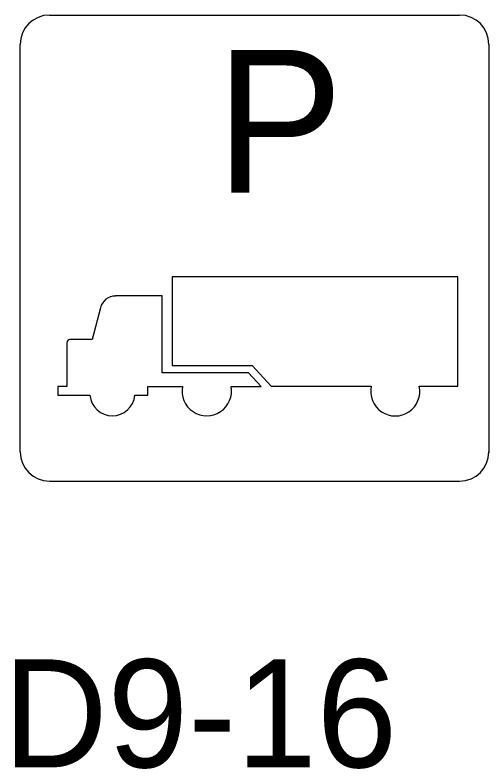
# Model space of a CAD drawing. Extents: x 42133 to 45533, y 41351 to 47951.
# Drawn here: x 42691.3 to 42724.2, y 47126.3 to 47178.6 of the extents above; entities that cross this region are included whole.
import ezdxf

# ---------------------------------------------------------------- set-up
doc = ezdxf.new("R2010")
doc.units = 0
doc.layers.add('P_TRAF_SIGN_SignDetails', color=7, linetype='Continuous')

msp = doc.modelspace()

# ---------------------------------------------------------------- linework, layer by layer
at = {"layer": 'P_TRAF_SIGN_SignDetails'}
for p, q in [((42693.69, 47178.568), (42722.135, 47178.568)), ((42691.654, 47148.251), (42691.654, 47176.538)), ((42724.165, 47176.538), (42724.165, 47148.198)), ((42693.69, 47146.226), (42722.135, 47146.226))]:
    msp.add_line(p, q, dxfattribs=at)
for points in [[(42722.016, 47160.395), (42702.192, 47160.395), (42702.192, 47154.249), (42707.757, 47154.249), (42709.074, 47152.804), (42716.003, 47152.804)], [(42722.016, 47160.395), (42702.192, 47160.395), (42702.192, 47154.249), (42707.757, 47154.249), (42709.074, 47152.804), (42716.003, 47152.804)], [(42722.016, 47160.395), (42702.192, 47160.395), (42702.192, 47154.249), (42707.757, 47154.249), (42709.074, 47152.804), (42716.003, 47152.804)], [(42719.334, 47152.804), (42722.016, 47152.804), (42722.016, 47160.395)], [(42719.334, 47152.804), (42722.016, 47152.804), (42722.016, 47160.395)], [(42719.334, 47152.804), (42722.016, 47152.804), (42722.016, 47160.395)], [(42706.28, 47152.799), (42708.365, 47152.799), (42707.496, 47153.742), (42701.515, 47153.742), (42701.515, 47159.073), (42698.27, 47159.073)], [(42706.28, 47152.799), (42708.365, 47152.799), (42707.496, 47153.742), (42701.515, 47153.742), (42701.515, 47159.073), (42698.27, 47159.073)], [(42706.28, 47152.799), (42708.365, 47152.799), (42707.496, 47153.742), (42701.515, 47153.742), (42701.515, 47159.073), (42698.27, 47159.073)], [(42697.219, 47158.257), (42696.654, 47156.05), (42695.107, 47156.05)], [(42697.219, 47158.257), (42696.654, 47156.05), (42695.107, 47156.05)], [(42697.219, 47158.257), (42696.654, 47156.05), (42695.107, 47156.05)], [(42694.89, 47155.833), (42694.89, 47152.799), (42694.271, 47152.799), (42694.271, 47152.181), (42696.494, 47152.181)], [(42694.89, 47155.833), (42694.89, 47152.799), (42694.271, 47152.799), (42694.271, 47152.181), (42696.494, 47152.181)], [(42694.89, 47155.833), (42694.89, 47152.799), (42694.271, 47152.799), (42694.271, 47152.181), (42696.494, 47152.181)], [(42699.607, 47152.181), (42700.502, 47152.181), (42700.502, 47152.799), (42702.917, 47152.799)], [(42699.607, 47152.181), (42700.502, 47152.181), (42700.502, 47152.799), (42702.917, 47152.799)], [(42699.607, 47152.181), (42700.502, 47152.181), (42700.502, 47152.799), (42702.917, 47152.799)]]:
    msp.add_lwpolyline(points, dxfattribs=at)
for centre, radius, start, end in [((42693.69, 47176.537), 2.032, 90, 180), ((42722.135, 47176.537), 2.032, 0, 90), ((42698.27, 47157.987), 1.085, 90, 165.6407), ((42698.27, 47157.987), 1.085, 90, 165.6407), ((42698.27, 47157.987), 1.085, 90, 165.6407), ((42695.107, 47155.833), 0.217, 90, 180), ((42695.107, 47155.833), 0.217, 90, 180), ((42695.107, 47155.833), 0.217, 90, 180), ((42704.599, 47152.471), 1.713, 168.9606, 11.0394), ((42704.599, 47152.471), 1.713, 168.9606, 11.0394), ((42704.599, 47152.471), 1.713, 168.9606, 11.0394), ((42717.669, 47152.45), 1.703, 167.9862, 12.0138), ((42717.669, 47152.45), 1.703, 167.9862, 12.0138), ((42717.669, 47152.45), 1.703, 167.9862, 12.0138), ((42698.05, 47152.319), 1.563, 185.085, 354.915), ((42698.05, 47152.319), 1.563, 185.085, 354.915), ((42698.05, 47152.319), 1.563, 185.085, 354.915), ((42693.69, 47148.255), 2.032, 180, 270), ((42722.135, 47148.255), 2.032, 270, 0)]:
    msp.add_arc(centre, radius, start, end, dxfattribs=at)

# ---------------------------------------------------------------- texts
for s, height, p in [('P', 9.92, (42705.214, 47166.235)), ('D9-16', 7.5, (42690.482, 47126.358))]:
    msp.add_text(s, height=height, dxfattribs=at).set_placement(p)

doc.saveas('drawing.dxf')
